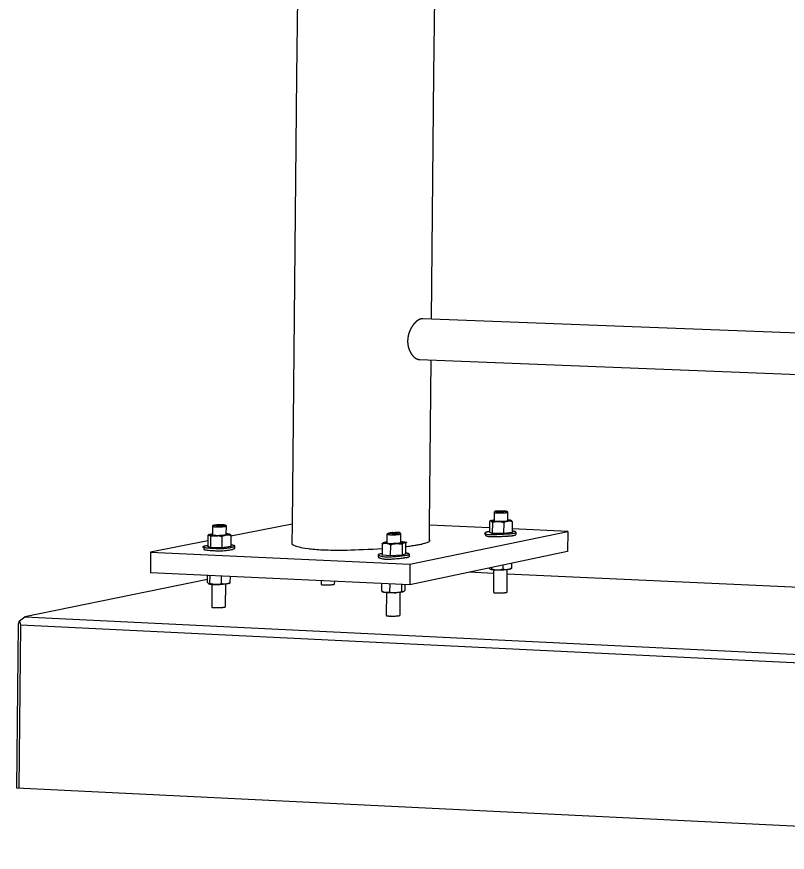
# Model space of a CAD drawing. Extents: x 99862 to 104211, y 98939 to 111076.
# Drawn here: x 102621.6 to 102706.9, y 100295.8 to 100388.3 of the extents above; entities that cross this region are included whole.
import ezdxf

# ---------------------------------------------------------------- set-up
doc = ezdxf.new("R2010")
doc.units = 0
for name, color, linetype in [('Level 11', 7, 'Continuous'), ('Level 3', 7, 'Continuous'), ('Level 4', 7, 'Continuous'), ('Level 7', 7, 'Continuous'), ('Level 9', 7, 'Continuous')]:
    doc.layers.add(name, color=color, linetype=linetype)

msp = doc.modelspace()

# ---------------------------------------------------------------- linework, layer by layer
at = {"layer": 'Level 11'}
for p, q in [((102747.837, 100351.72), (102666.534, 100354.822)), ((102666.138, 100350.307), (102747.805, 100347.082))]:
    msp.add_line(p, q, dxfattribs=at)
msp.add_open_spline([(102666.489, 100354.823), (102666.412, 100354.826), (102666.329, 100354.813), (102666.244, 100354.785), (102666.11, 100354.74), (102665.965, 100354.656), (102665.823, 100354.539), (102665.68, 100354.42), (102665.536, 100354.266), (102665.408, 100354.086), (102665.274, 100353.9), (102665.152, 100353.683), (102665.058, 100353.45), (102664.964, 100353.215), (102664.894, 100352.958), (102664.862, 100352.701), (102664.83, 100352.454), (102664.831, 100352.199), (102664.865, 100351.96), (102664.897, 100351.727), (102664.961, 100351.502), (102665.048, 100351.303), (102665.137, 100351.098), (102665.252, 100350.914), (102665.379, 100350.765), (102665.511, 100350.61), (102665.659, 100350.488), (102665.808, 100350.411), (102665.93, 100350.346), (102666.055, 100350.311), (102666.174, 100350.306)], degree=4, dxfattribs=at)
at = {"layer": 'Level 3'}
for p, q in [((102656.997, 100819.797), (102652.538, 100381.666)), ((102667.747, 100381.907), (102668.577, 100467.956)), ((102674.349, 100326.645), (102671.646, 100326.771)), ((102642.671, 100325.96), (102622.455, 100321.831)), ((102732.214, 100323.961), (102675.86, 100326.575)), ((102621.76, 100321.059), (102621.88, 100321.398)), ((102621.88, 100321.398), (102622.455, 100321.831)), ((102621.88, 100321.398), (102621.992, 100320.932)), ((102622.455, 100321.831), (102766.916, 100314.817)), ((102621.556, 100302.883), (102621.76, 100321.059)), ((102621.992, 100320.932), (102621.789, 100302.872)), ((102766.524, 100313.876), (102621.992, 100320.932)), ((102766.916, 100295.786), (102621.556, 100302.883))]:
    msp.add_line(p, q, dxfattribs=at)
for points, degree in [([(102655.246, 100325.448), (102655.246, 100325.378), (102655.84, 100325.378), (102655.84, 100325.378), (102656.028, 100325.378), (102656.212, 100325.389)], 4), ([(102656.212, 100325.389), (102656.754, 100325.421), (102656.755, 100325.486)], 2), ([(102674.329, 100324.551), (102674.328, 100324.48), (102674.935, 100324.48), (102674.935, 100324.48), (102675.32, 100324.48), (102675.606, 100324.518)], 4), ([(102675.606, 100324.518), (102675.842, 100324.549), (102675.842, 100324.587)], 2), ([(102644.454, 100322.9), (102644.676, 100322.932), (102644.677, 100322.968)], 2), ([(102643.141, 100322.928), (102643.14, 100322.856), (102643.739, 100322.856), (102643.739, 100322.856), (102644.154, 100322.856), (102644.454, 100322.9)], 4), ([(102662.46, 100322.002), (102662.459, 100321.929), (102663.069, 100321.929), (102663.069, 100321.929), (102663.998, 100321.929), (102663.999, 100322.04)], 4)]:
    msp.add_open_spline(points, degree=degree, dxfattribs=at)
at = {"layer": 'Level 4'}
for p, q in [((102652.538, 100381.666), (102652.034, 100332.106)), ((102667.485, 100354.786), (102667.747, 100381.907)), ((102667.266, 100331.989), (102667.442, 100350.255)), ((102652.034, 100332.106), (102652.011, 100329.875)), ((102667.249, 100330.239), (102667.266, 100331.989))]:
    msp.add_line(p, q, dxfattribs=at)
at = {"layer": 'Level 7'}
for p, q in [((102652.034, 100332.106), (102645.256, 100330.759)), ((102665.09, 100327.668), (102682.557, 100331.302)), ((102673.897, 100331.691), (102667.266, 100331.989)), ((102682.557, 100331.302), (102676.41, 100331.578)), ((102682.557, 100331.302), (102682.536, 100329.07)), ((102642.716, 100330.254), (102636.376, 100328.995)), ((102651.964, 100329.969), (102651.964, 100329.969)), ((102636.376, 100328.995), (102636.352, 100326.728)), ((102636.376, 100328.995), (102665.09, 100327.668)), ((102682.536, 100329.07), (102665.068, 100325.382)), ((102665.09, 100327.668), (102665.068, 100325.382)), ((102665.068, 100325.382), (102636.352, 100326.728))]:
    msp.add_line(p, q, dxfattribs=at)
for points, degree in [([(102664.607, 100329.62), (102667.698, 100329.989), (102667.251, 100330.429)], 2), ([(102652.013, 100330.065), (102651.981, 100330.033), (102651.97, 100330.001), (102651.539, 100328.762), (102662.011, 100329.395)], 4)]:
    msp.add_open_spline(points, degree=degree, dxfattribs=at)
at = {"layer": 'Level 9'}
for p, q in [((102674.412, 100333.4), (102674.403, 100332.416)), ((102674.606, 100333.52), (102674.428, 100333.418)), ((102675.909, 100333.451), (102675.734, 100333.545)), ((102675.915, 100332.409), (102675.924, 100333.434)), ((102673.904, 100332.398), (102673.897, 100331.691)), ((102674.049, 100332.485), (102673.933, 100332.418)), ((102674.066, 100332.428), (102674.053, 100332.434)), ((102674.213, 100332.265), (102674.202, 100331.058)), ((102674.367, 100332.557), (102674.389, 100332.56)), ((102674.405, 100332.469), (102674.405, 100332.415)), ((102674.873, 100332.358), (102674.814, 100332.359)), ((102675.472, 100332.252), (102675.46, 100331.046)), ((102675.917, 100332.409), (102675.917, 100332.503)), ((102675.963, 100332.415), (102675.928, 100332.411)), ((102676.418, 100332.374), (102676.41, 100331.578)), ((102643.235, 100331.868), (102643.225, 100330.919)), ((102643.431, 100331.99), (102643.251, 100331.886)), ((102644.755, 100331.922), (102644.576, 100332.018)), ((102644.76, 100330.964), (102644.77, 100331.906)), ((102673.897, 100331.691), (102673.892, 100331.193)), ((102676.41, 100331.578), (102676.406, 100331.168)), ((102642.722, 100330.856), (102642.716, 100330.254)), ((102642.861, 100330.941), (102642.757, 100330.88)), ((102643.007, 100330.719), (102642.995, 100329.501)), ((102643.197, 100331.016), (102643.226, 100331.02)), ((102644.276, 100330.707), (102644.263, 100329.488)), ((102644.779, 100330.871), (102644.757, 100330.868)), ((102645.108, 100331.003), (102645.121, 100330.997)), ((102645.256, 100330.759), (102645.244, 100329.613)), ((102645.257, 100330.831), (102645.256, 100330.759)), ((102662.548, 100330.995), (102662.538, 100330.046)), ((102662.743, 100331.116), (102662.563, 100331.012)), ((102664.071, 100331.046), (102663.891, 100331.143)), ((102664.078, 100330.083), (102664.087, 100331.029)), ((102673.468, 100331.143), (102673.466, 100330.894)), ((102674.202, 100331.058), (102673.892, 100331.193)), ((102675.46, 100331.046), (102674.202, 100331.058)), ((102676.406, 100331.168), (102675.46, 100331.046)), ((102676.829, 100331.218), (102676.827, 100330.97)), ((102642.271, 100329.582), (102642.268, 100329.331)), ((102642.716, 100330.254), (102642.71, 100329.638)), ((102642.995, 100329.501), (102642.71, 100329.638)), ((102644.263, 100329.488), (102642.995, 100329.501)), ((102645.244, 100329.613), (102644.263, 100329.488)), ((102645.683, 100329.668), (102645.68, 100329.417)), ((102662.015, 100329.898), (102662.003, 100328.673)), ((102662.2, 100330.072), (102662.219, 100330.079)), ((102662.489, 100329.954), (102662.456, 100329.958)), ((102662.929, 100329.811), (102662.917, 100328.585)), ((102664.144, 100330.174), (102664.165, 100330.172)), ((102664.227, 100329.876), (102664.215, 100328.65)), ((102664.597, 100330.036), (102664.446, 100330.116)), ((102664.611, 100330.028), (102664.599, 100328.804)), ((102661.591, 100328.697), (102661.589, 100328.445)), ((102662.917, 100328.585), (102662.003, 100328.673)), ((102664.215, 100328.65), (102662.917, 100328.585)), ((102664.599, 100328.804), (102664.215, 100328.65)), ((102665.012, 100328.779), (102665.01, 100328.526)), ((102676.37, 100327.227), (102676.375, 100327.769)), ((102674.016, 100327.081), (102674.002, 100327.087)), ((102674.165, 100327.114), (102674.167, 100327.303)), ((102674.352, 100327.026), (102674.329, 100324.551)), ((102674.823, 100327.008), (102674.763, 100327.008)), ((102675.423, 100327.101), (102675.428, 100327.569)), ((102675.86, 100326.575), (102675.865, 100327.06)), ((102675.913, 100327.067), (102675.879, 100327.062)), ((102676.222, 100327.14), (102676.342, 100327.209)), ((102642.668, 100325.658), (102642.671, 100325.96)), ((102642.671, 100325.96), (102642.676, 100326.432)), ((102642.953, 100325.516), (102642.962, 100326.418)), ((102644.222, 100325.503), (102644.23, 100326.359)), ((102645.203, 100325.631), (102645.21, 100326.313)), ((102655.25, 100325.842), (102655.246, 100325.448)), ((102656.755, 100325.486), (102656.758, 100325.772)), ((102675.842, 100324.587), (102675.86, 100326.575)), ((102643.167, 100325.425), (102643.141, 100322.928)), ((102644.677, 100322.968), (102644.703, 100325.465)), ((102644.723, 100325.468), (102644.7, 100325.465)), ((102645.062, 100325.546), (102645.172, 100325.61)), ((102661.964, 100324.667), (102661.973, 100325.527)), ((102662.877, 100324.577), (102662.886, 100325.484)), ((102664.176, 100324.644), (102664.184, 100325.423)), ((102664.56, 100324.801), (102664.566, 100325.406)), ((102661.975, 100324.661), (102662.13, 100324.578)), ((102662.436, 100324.519), (102662.403, 100324.522)), ((102662.484, 100324.514), (102662.46, 100322.002)), ((102663.999, 100322.04), (102664.024, 100324.551))]:
    msp.add_line(p, q, dxfattribs=at)
for points, degree in [([(102674.443, 100333.424), (102674.419, 100333.415), (102674.409, 100333.405), (102674.413, 100333.396), (102674.417, 100333.387), (102674.437, 100333.378), (102674.469, 100333.37), (102674.501, 100333.363), (102674.547, 100333.356), (102674.603, 100333.35), (102674.659, 100333.344), (102674.727, 100333.34), (102674.801, 100333.337), (102674.875, 100333.334), (102674.957, 100333.333), (102675.041, 100333.334), (102675.124, 100333.334), (102675.211, 100333.336), (102675.295, 100333.339), (102675.378, 100333.343), (102675.461, 100333.348), (102675.535, 100333.354), (102675.609, 100333.36), (102675.677, 100333.367), (102675.733, 100333.376), (102675.789, 100333.384), (102675.835, 100333.393), (102675.868, 100333.402), (102675.9, 100333.411), (102675.919, 100333.421), (102675.923, 100333.43), (102675.928, 100333.439), (102675.918, 100333.449), (102675.894, 100333.457)], 4), ([(102675.734, 100333.545), (102675.667, 100333.582), (102675.331, 100333.585), (102674.376, 100333.594), (102674.611, 100333.493), (102674.611, 100333.493), (102674.847, 100333.392), (102675.567, 100333.484), (102675.794, 100333.513), (102675.734, 100333.545)], 4), ([(102674.053, 100332.434), (102674.002, 100332.453), (102673.952, 100332.435), (102673.904, 100332.398)], 3), ([(102674.053, 100332.434), (102673.92, 100332.499), (102674.367, 100332.557)], 2), ([(102674.213, 100332.265), (102674.166, 100332.344), (102674.116, 100332.404), (102674.066, 100332.428)], 3), ([(102674.814, 100332.359), (102674.227, 100332.366), (102674.066, 100332.428)], 2), ([(102674.814, 100332.359), (102674.609, 100332.357), (102674.41, 100332.321), (102674.213, 100332.265)], 3), ([(102674.389, 100332.56), (102674.396, 100332.561), (102674.404, 100332.562)], 2), ([(102674.405, 100332.469), (102674.404, 100332.406), (102674.949, 100332.401), (102675.986, 100332.391), (102675.916, 100332.508)], 4), ([(102675.928, 100332.411), (102675.472, 100332.354), (102674.873, 100332.358)], 2), ([(102675.472, 100332.252), (102675.276, 100332.312), (102675.077, 100332.353), (102674.873, 100332.358)], 3), ([(102675.928, 100332.411), (102675.773, 100332.388), (102675.621, 100332.33), (102675.472, 100332.252)], 3), ([(102675.917, 100332.596), (102676.179, 100332.576), (102676.263, 100332.54)], 2), ([(102676.263, 100332.54), (102676.415, 100332.475), (102675.963, 100332.415)], 2), ([(102676.418, 100332.374), (102676.269, 100332.413), (102676.118, 100332.432), (102675.963, 100332.415)], 3), ([(102676.418, 100332.374), (102676.372, 100332.449), (102676.325, 100332.507), (102676.277, 100332.533)], 3), ([(102643.258, 100331.889), (102643.247, 100331.884), (102643.24, 100331.879), (102643.237, 100331.874), (102643.23, 100331.865), (102643.239, 100331.855), (102643.261, 100331.847), (102643.283, 100331.838), (102643.32, 100331.83), (102643.368, 100331.823), (102643.416, 100331.817), (102643.478, 100331.811), (102643.547, 100331.807), (102643.616, 100331.803), (102643.695, 100331.801), (102643.777, 100331.8), (102643.86, 100331.799), (102643.947, 100331.8), (102644.033, 100331.803), (102644.119, 100331.805), (102644.206, 100331.809), (102644.285, 100331.815), (102644.365, 100331.82), (102644.441, 100331.827), (102644.506, 100331.835), (102644.546, 100331.84), (102644.583, 100331.845), (102644.616, 100331.851)], 4), ([(102644.486, 100332.039), (102644.107, 100332.091), (102643.61, 100332.029), (102642.863, 100331.935), (102643.827, 100331.926), (102644.791, 100331.916), (102644.573, 100332.019), (102644.573, 100332.019), (102644.549, 100332.031), (102644.486, 100332.039)], 4), ([(102644.616, 100331.851), (102644.667, 100331.86), (102644.708, 100331.869), (102644.734, 100331.879), (102644.76, 100331.889), (102644.772, 100331.899), (102644.77, 100331.908), (102644.768, 100331.913), (102644.763, 100331.918), (102644.755, 100331.922)], 4), ([(102673.893, 100331.276), (102673.642, 100331.239), (102673.536, 100331.197), (102672.715, 100330.866), (102675.548, 100331.008), (102675.548, 100331.008), (102676.828, 100331.071), (102676.829, 100331.218)], 4), ([(102676.829, 100331.218), (102676.83, 100331.289), (102676.408, 100331.333)], 2), ([(102642.722, 100330.856), (102642.769, 100330.895), (102642.818, 100330.912), (102642.866, 100330.889)], 3), ([(102642.866, 100330.889), (102642.727, 100330.955), (102643.197, 100331.016)], 2), ([(102642.866, 100330.889), (102642.914, 100330.865), (102642.962, 100330.802), (102643.007, 100330.719)], 3), ([(102644.757, 100330.868), (102643.288, 100330.687), (102642.866, 100330.889)], 2), ([(102644.276, 100330.707), (102643.863, 100330.834), (102643.423, 100330.838), (102643.007, 100330.719)], 3), ([(102643.225, 100330.931), (102643.217, 100330.918), (102643.241, 100330.907), (102643.241, 100330.907), (102643.275, 100330.891), (102643.37, 100330.879)], 4), ([(102643.37, 100330.879), (102643.875, 100330.814), (102644.509, 100330.895), (102644.666, 100330.914), (102644.727, 100330.938)], 4), ([(102644.757, 100330.868), (102644.594, 100330.846), (102644.433, 100330.787), (102644.276, 100330.707)], 3), ([(102644.727, 100330.938), (102644.76, 100330.951), (102644.76, 100330.964)], 2), ([(102644.761, 100331.058), (102645.024, 100331.038), (102645.108, 100331.003)], 2), ([(102645.121, 100330.997), (102645.243, 100330.931), (102644.779, 100330.871)], 2), ([(102645.257, 100330.831), (102645.101, 100330.871), (102644.942, 100330.89), (102644.779, 100330.871)], 3), ([(102645.121, 100330.997), (102645.167, 100330.972), (102645.213, 100330.91), (102645.257, 100330.831)], 3), ([(102662.56, 100331.01), (102662.545, 100331), (102662.544, 100330.99), (102662.557, 100330.981), (102662.571, 100330.972), (102662.6, 100330.963), (102662.641, 100330.956), (102662.682, 100330.948), (102662.736, 100330.942), (102662.8, 100330.937), (102662.864, 100330.932), (102662.939, 100330.928), (102663.018, 100330.926), (102663.097, 100330.925), (102663.184, 100330.924), (102663.27, 100330.926), (102663.356, 100330.927), (102663.444, 100330.93), (102663.527, 100330.934), (102663.61, 100330.939), (102663.69, 100330.945), (102663.76, 100330.952), (102663.831, 100330.959), (102663.894, 100330.968), (102663.944, 100330.976), (102663.994, 100330.985), (102664.032, 100330.995), (102664.057, 100331.005), (102664.081, 100331.014), (102664.091, 100331.024), (102664.086, 100331.034), (102664.084, 100331.039), (102664.077, 100331.043), (102664.068, 100331.048)], 4), ([(102662.743, 100331.116), (102662.684, 100331.082), (102662.891, 100331.062), (102663.585, 100330.997), (102663.877, 100331.111), (102664.169, 100331.226), (102663.183, 100331.177), (102663.183, 100331.177), (102662.817, 100331.159), (102662.743, 100331.116)], 4), ([(102673.466, 100330.894), (102673.463, 100330.654), (102675.546, 100330.759), (102675.546, 100330.759), (102676.825, 100330.823), (102676.827, 100330.97)], 4), ([(102642.71, 100329.721), (102641.673, 100329.566), (102642.717, 100329.465), (102644.713, 100329.272), (102645.604, 100329.609), (102645.896, 100329.72), (102645.246, 100329.785)], 4), ([(102662.015, 100329.898), (102662.07, 100329.972), (102662.124, 100330.03), (102662.18, 100330.062)], 3), ([(102662.456, 100329.958), (102662.307, 100329.969), (102662.16, 100329.944), (102662.015, 100329.898)], 3), ([(102662.456, 100329.958), (102662.034, 100330), (102662.2, 100330.072)], 2), ([(102662.219, 100330.079), (102662.314, 100330.114), (102662.539, 100330.142)], 2), ([(102662.929, 100329.811), (102662.785, 100329.884), (102662.639, 100329.937), (102662.489, 100329.954)], 3), ([(102663.579, 100329.945), (102662.945, 100329.913), (102662.489, 100329.954)], 2), ([(102662.538, 100330.046), (102662.537, 100329.937), (102663.484, 100329.985), (102663.484, 100329.985), (102664.077, 100330.014), (102664.078, 100330.083)], 4), ([(102662.929, 100329.811), (102663.141, 100329.883), (102663.359, 100329.934), (102663.579, 100329.945)], 3), ([(102664.165, 100330.172), (102665.496, 100330.041), (102663.579, 100329.945)], 2), ([(102663.579, 100329.945), (102663.799, 100329.956), (102664.018, 100329.927), (102664.227, 100329.876)], 3), ([(102664.079, 100330.179), (102664.113, 100330.177), (102664.144, 100330.174)], 2), ([(102664.611, 100330.028), (102664.487, 100330.102), (102664.354, 100330.049), (102664.227, 100329.876)], 3), ([(102642.268, 100329.331), (102642.267, 100329.257), (102642.714, 100329.214), (102644.71, 100329.02), (102645.601, 100329.358), (102645.68, 100329.388), (102645.68, 100329.417)], 4), ([(102662.005, 100328.833), (102661.438, 100328.745), (102661.636, 100328.654), (102661.636, 100328.654), (102662.312, 100328.344), (102664.474, 100328.626), (102665.011, 100328.696), (102665.012, 100328.779)], 4), ([(102661.589, 100328.445), (102661.588, 100328.422), (102661.633, 100328.401), (102661.633, 100328.401), (102662.31, 100328.091), (102664.472, 100328.373), (102665.009, 100328.443), (102665.01, 100328.526)], 4), ([(102665.012, 100328.779), (102665.013, 100328.85), (102664.6, 100328.895)], 2), ([(102674.002, 100327.087), (102673.955, 100327.111), (102673.908, 100327.166), (102673.864, 100327.239)], 3), ([(102674.002, 100327.087), (102674, 100327.088), (102673.999, 100327.089)], 2), ([(102674.165, 100327.114), (102674.116, 100327.078), (102674.066, 100327.061), (102674.016, 100327.081)], 3), ([(102674.763, 100327.008), (102674.176, 100327.016), (102674.016, 100327.081)], 2), ([(102674.763, 100327.008), (102674.559, 100327.014), (102674.36, 100327.054), (102674.165, 100327.114)], 3), ([(102675.423, 100327.101), (102675.226, 100327.045), (102675.027, 100327.009), (102674.823, 100327.008)], 3), ([(102675.879, 100327.062), (102675.422, 100327.004), (102674.823, 100327.008)], 2), ([(102675.879, 100327.062), (102675.723, 100327.044), (102675.572, 100327.063), (102675.423, 100327.101)], 3), ([(102676.37, 100327.227), (102676.22, 100327.148), (102676.068, 100327.09), (102675.913, 100327.067)], 3), ([(102676.222, 100327.14), (102676.153, 100327.1), (102675.913, 100327.067)], 2), ([(102676.37, 100327.227), (102676.357, 100327.218), (102676.344, 100327.21), (102676.331, 100327.203)], 3), ([(102642.668, 100325.658), (102642.713, 100325.573), (102642.761, 100325.51), (102642.809, 100325.486)], 3), ([(102642.809, 100325.486), (102642.806, 100325.488), (102642.803, 100325.489)], 2), ([(102642.809, 100325.486), (102642.857, 100325.462), (102642.906, 100325.478), (102642.953, 100325.516)], 3), ([(102644.7, 100325.465), (102643.231, 100325.277), (102642.809, 100325.486)], 2), ([(102644.222, 100325.503), (102643.806, 100325.385), (102643.366, 100325.389), (102642.953, 100325.516)], 3), ([(102644.7, 100325.465), (102644.537, 100325.445), (102644.378, 100325.464), (102644.222, 100325.503)], 3), ([(102645.203, 100325.631), (102645.045, 100325.551), (102644.886, 100325.491), (102644.723, 100325.468)], 3), ([(102645.062, 100325.546), (102644.988, 100325.503), (102644.723, 100325.468)], 2), ([(102645.169, 100325.608), (102645.18, 100325.614), (102645.192, 100325.622), (102645.203, 100325.631)], 3), ([(102664.56, 100324.801), (102664.433, 100324.626), (102664.3, 100324.572), (102664.176, 100324.644)], 3), ([(102661.964, 100324.667), (102661.976, 100324.66), (102661.989, 100324.653), (102662.001, 100324.648)], 3), ([(102662.403, 100324.522), (102662.253, 100324.539), (102662.107, 100324.593), (102661.964, 100324.667)], 3), ([(102662.403, 100324.522), (102662.194, 100324.544), (102662.13, 100324.578)], 2), ([(102662.877, 100324.577), (102662.733, 100324.531), (102662.586, 100324.506), (102662.436, 100324.519)], 3), ([(102663.526, 100324.509), (102662.892, 100324.476), (102662.436, 100324.519)], 2), ([(102662.877, 100324.577), (102663.088, 100324.526), (102663.306, 100324.497), (102663.526, 100324.509)], 3), ([(102664.415, 100324.655), (102664.376, 100324.553), (102663.526, 100324.509)], 2), ([(102663.526, 100324.509), (102663.745, 100324.52), (102663.965, 100324.572), (102664.176, 100324.644)], 3)]:
    msp.add_open_spline(points, degree=degree, dxfattribs=at)

doc.saveas('drawing.dxf')
